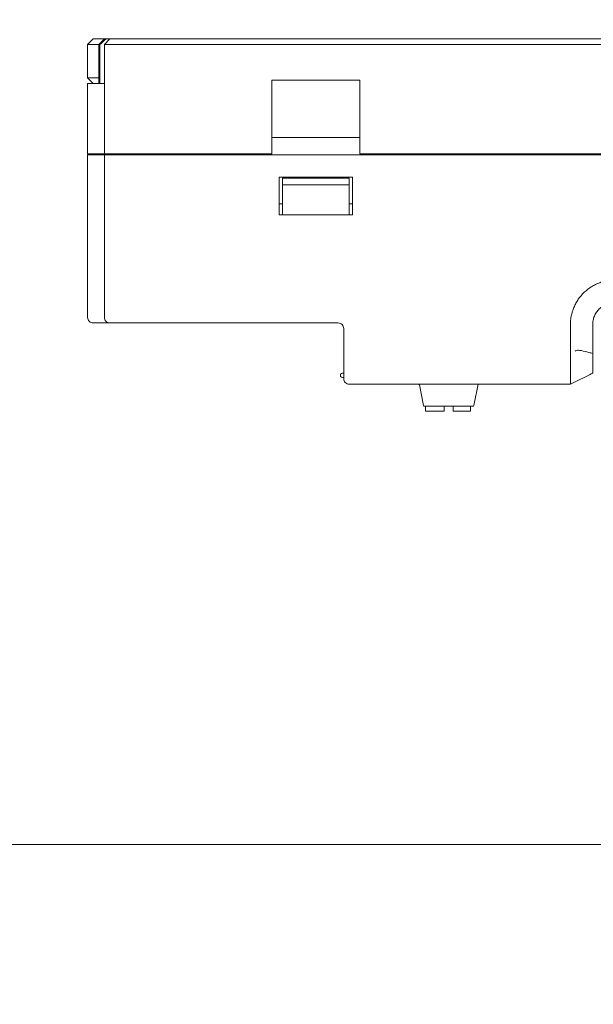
# Model space of a CAD drawing. Header units: millimetres. Extents: x -1114 to 1396, y -630 to 631.
# Tile 578 of 656: x 315 to 367, y 0 to 89. Entities that reach past the tile are written whole.
import ezdxf

# ---------------------------------------------------------------- set-up
doc = ezdxf.new("R2010")
doc.units = ezdxf.units.MM
doc.header["$MEASUREMENT"] = 0

msp = doc.modelspace()

# ---------------------------------------------------------------- linework, layer by layer
at = {"lineweight": 18}
for points, knots in [([(1038.9843, -629.7647), (1038.9843, -629.7647), (-1111.4882, -629.7647), (-1111.4882, -629.7647), (-1111.4882, -629.7647), (-1111.4882, -629.7647), (-1111.4882, 630.7883), (-1111.4882, 630.7883), (-1111.4882, 630.7883), (-1111.4882, 630.7883), (1038.9843, 630.7883), (1038.9843, 630.7883)], [0, 0, 0, 0, 0.3333333, 0.3333333, 0.3333333, 0.3333333, 0.6666667, 0.6666667, 0.6666667, 0.6666667, 1, 1, 1, 1]), ([(322.759, 86.9255), (322.7109, 86.8854), (322.6633, 86.8447), (322.616, 86.8036), (322.616, 86.8036), (322.5688, 86.7625), (322.5219, 86.7209), (322.4752, 86.6791), (322.4752, 86.6791), (322.382, 86.5955), (322.2897, 86.5108), (322.1979, 86.4255)], [0, 0, 0, 0, 0.3333333, 0.3333333, 0.3333333, 0.3333333, 0.6666667, 0.6666667, 0.6666667, 0.6666667, 1, 1, 1, 1]), ([(364.5334, 62.0283), (364.5596, 62.1653), (364.5928, 62.2997), (364.6327, 62.4316), (364.6327, 62.4316), (364.6725, 62.5635), (364.7191, 62.6929), (364.7723, 62.8199), (364.7723, 62.8199), (364.8255, 62.9468), (364.8852, 63.0712), (364.9518, 63.1932), (364.9518, 63.1932), (364.985, 63.2541), (365.0201, 63.3146), (365.0565, 63.3738), (365.0565, 63.3738), (365.0929, 63.4329), (365.1307, 63.4909), (365.1699, 63.5478), (365.1699, 63.5478), (365.3265, 63.7752), (365.5052, 63.9842), (365.706, 64.1748), (365.706, 64.1748), (365.7562, 64.2224), (365.8078, 64.2689), (365.8608, 64.3142), (365.8608, 64.3142), (365.9138, 64.3595), (365.9678, 64.4033), (366.0227, 64.4455), (366.0227, 64.4455), (366.1325, 64.5299), (366.2459, 64.6082), (366.363, 64.6804), (366.363, 64.6804), (366.48, 64.7527), (366.6007, 64.8189), (366.725, 64.8789), (366.725, 64.8789), (366.7872, 64.9089), (366.8503, 64.9374), (366.9144, 64.9643), (366.9144, 64.9643), (366.9784, 64.9911), (367.0436, 65.0164), (367.109, 65.0399), (367.109, 65.0399), (367.2398, 65.0868), (367.3721, 65.1266), (367.5057, 65.1595), (367.5057, 65.1595), (367.6394, 65.1924), (367.7744, 65.2184), (367.9108, 65.2377), (367.9108, 65.2377), (367.945, 65.2426), (367.9791, 65.247), (368.0134, 65.2509), (368.0134, 65.2509), (368.0477, 65.2548), (368.0821, 65.2581), (368.1167, 65.2609), (368.1167, 65.2609), (368.1857, 65.2664), (368.2552, 65.2699), (368.3249, 65.2721), (368.3249, 65.2721), (368.3946, 65.2744), (368.4644, 65.2753), (368.5341, 65.2759), (368.5341, 65.2759), (368.6039, 65.2765), (368.6736, 65.2766), (368.7433, 65.2765), (368.7433, 65.2765), (368.8131, 65.2764), (368.8828, 65.276), (368.9526, 65.2757), (368.9526, 65.2757), (369.0223, 65.2754), (369.092, 65.2752), (369.1618, 65.2751), (369.1618, 65.2751), (369.3013, 65.2748), (369.4407, 65.2749), (369.5802, 65.2749), (369.5802, 65.2749), (371.8118, 65.275), (374.0435, 65.2751), (376.2751, 65.2751), (376.2751, 65.2751), (380.7384, 65.2752), (385.2016, 65.2753), (389.6649, 65.2754)], [0, 0, 0, 0, 0.0416667, 0.0416667, 0.0416667, 0.0416667, 0.0833333, 0.0833333, 0.0833333, 0.0833333, 0.125, 0.125, 0.125, 0.125, 0.1666667, 0.1666667, 0.1666667, 0.1666667, 0.2083333, 0.2083333, 0.2083333, 0.2083333, 0.25, 0.25, 0.25, 0.25, 0.2916667, 0.2916667, 0.2916667, 0.2916667, 0.3333333, 0.3333333, 0.3333333, 0.3333333, 0.375, 0.375, 0.375, 0.375, 0.4166667, 0.4166667, 0.4166667, 0.4166667, 0.4583333, 0.4583333, 0.4583333, 0.4583333, 0.5, 0.5, 0.5, 0.5, 0.5416667, 0.5416667, 0.5416667, 0.5416667, 0.5833333, 0.5833333, 0.5833333, 0.5833333, 0.625, 0.625, 0.625, 0.625, 0.6666667, 0.6666667, 0.6666667, 0.6666667, 0.7083333, 0.7083333, 0.7083333, 0.7083333, 0.75, 0.75, 0.75, 0.75, 0.7916667, 0.7916667, 0.7916667, 0.7916667, 0.8333333, 0.8333333, 0.8333333, 0.8333333, 0.875, 0.875, 0.875, 0.875, 0.9166667, 0.9166667, 0.9166667, 0.9166667, 0.9583333, 0.9583333, 0.9583333, 0.9583333, 1, 1, 1, 1]), ([(366.4621, 61.2755), (366.4625, 61.3068), (366.4629, 61.338), (366.4643, 61.3692), (366.4643, 61.3692), (366.4658, 61.4035), (366.4683, 61.4378), (366.4717, 61.472), (366.4717, 61.472), (366.4782, 61.5368), (366.4877, 61.6013), (366.5004, 61.6652), (366.5004, 61.6652), (366.5259, 61.7937), (366.5642, 61.9199), (366.6143, 62.0409), (366.6143, 62.0409), (366.6393, 62.1012), (366.6672, 62.1602), (366.6979, 62.2178), (366.6979, 62.2178), (366.7286, 62.2752), (366.7621, 62.3312), (366.7983, 62.3854), (366.7983, 62.3854), (366.871, 62.4944), (366.9546, 62.5964), (367.0474, 62.6892), (367.0474, 62.6892), (367.1396, 62.7816), (367.2409, 62.8648), (367.3493, 62.9374), (367.3493, 62.9374), (367.4582, 63.0103), (367.5742, 63.0724), (367.6951, 63.1226), (367.6951, 63.1226), (367.7507, 63.1457), (367.8073, 63.1663), (367.8647, 63.1842), (367.8647, 63.1842), (367.9322, 63.2053), (368.0008, 63.2229), (368.0702, 63.2368), (368.0702, 63.2368), (368.1661, 63.256), (368.2635, 63.2683), (368.3611, 63.2728), (368.3611, 63.2728), (368.3947, 63.2743), (368.4284, 63.2749), (368.4621, 63.2755)], [0, 0, 0, 0, 0.0769231, 0.0769231, 0.0769231, 0.0769231, 0.1538462, 0.1538462, 0.1538462, 0.1538462, 0.2307692, 0.2307692, 0.2307692, 0.2307692, 0.3076923, 0.3076923, 0.3076923, 0.3076923, 0.3846154, 0.3846154, 0.3846154, 0.3846154, 0.4615385, 0.4615385, 0.4615385, 0.4615385, 0.5384615, 0.5384615, 0.5384615, 0.5384615, 0.6153846, 0.6153846, 0.6153846, 0.6153846, 0.6923077, 0.6923077, 0.6923077, 0.6923077, 0.7692308, 0.7692308, 0.7692308, 0.7692308, 0.8461538, 0.8461538, 0.8461538, 0.8461538, 0.9230769, 0.9230769, 0.9230769, 0.9230769, 1, 1, 1, 1]), ([(321.0923, 61.9255), (321.0923, 61.7946), (321.1462, 61.6645), (321.2388, 61.572), (321.2388, 61.572), (321.3313, 61.4794), (321.4614, 61.4255), (321.5923, 61.4255)], [0, 0, 0, 0, 0.5, 0.5, 0.5, 0.5, 1, 1, 1, 1]), ([(322.5923, 61.9255), (322.5923, 61.7929), (322.645, 61.6657), (322.7388, 61.572), (322.7388, 61.572), (322.8325, 61.4782), (322.9597, 61.4255), (323.0923, 61.4255)], [0, 0, 0, 0, 0.5, 0.5, 0.5, 0.5, 1, 1, 1, 1]), ([(364.4667, 60.0129), (364.4737, 60.3498), (364.4587, 60.6865), (364.4578, 61.0234), (364.4578, 61.0234), (364.4574, 61.1919), (364.4605, 61.3601), (364.4715, 61.5277), (364.4715, 61.5277), (364.4826, 61.6953), (364.5018, 61.8623), (364.5334, 62.0283)], [0, 0, 0, 0, 0.3333333, 0.3333333, 0.3333333, 0.3333333, 0.6666667, 0.6666667, 0.6666667, 0.6666667, 1, 1, 1, 1]), ([(344.0923, 60.9255), (344.0923, 61.0581), (344.0397, 61.1853), (343.9459, 61.2791), (343.9459, 61.2791), (343.8521, 61.3729), (343.7249, 61.4255), (343.5923, 61.4255)], [0, 0, 0, 0, 0.5, 0.5, 0.5, 0.5, 1, 1, 1, 1]), ([(344.0923, 60.9255), (344.0923, 61.0581), (344.0397, 61.1853), (343.9459, 61.2791), (343.9459, 61.2791), (343.8521, 61.3729), (343.7249, 61.4255), (343.5923, 61.4255)], [0, 0, 0, 0, 0.5, 0.5, 0.5, 0.5, 1, 1, 1, 1]), ([(366.4621, 60.658), (366.4621, 60.761), (366.4621, 60.8639), (366.4621, 60.9668), (366.4621, 60.9668), (366.4621, 61.0697), (366.4621, 61.1726), (366.4621, 61.2755)], [0, 0, 0, 0, 0.5, 0.5, 0.5, 0.5, 1, 1, 1, 1]), ([(366.4621, 59.2282), (366.4621, 59.4665), (366.4621, 59.7048), (366.4621, 59.9431), (366.4621, 59.9431), (366.4621, 60.1814), (366.4621, 60.4197), (366.4621, 60.658)], [0, 0, 0, 0, 0.5, 0.5, 0.5, 0.5, 1, 1, 1, 1]), ([(364.4663, 59.0027), (364.4633, 59.1711), (364.4615, 59.3395), (364.4615, 59.5078), (364.4615, 59.5078), (364.4615, 59.6762), (364.4632, 59.8446), (364.4667, 60.0129)], [0, 0, 0, 0, 0.5, 0.5, 0.5, 0.5, 1, 1, 1, 1]), ([(366.4621, 58.5154), (366.4621, 58.5737), (366.4621, 58.6326), (366.4621, 58.6918), (366.4621, 58.6918), (366.4621, 58.7511), (366.4621, 58.8107), (366.4621, 58.8703), (366.4621, 58.8703), (366.4621, 58.9896), (366.4621, 59.1089), (366.4621, 59.2282)], [0, 0, 0, 0, 0.3333333, 0.3333333, 0.3333333, 0.3333333, 0.6666667, 0.6666667, 0.6666667, 0.6666667, 1, 1, 1, 1]), ([(364.466, 58.9255), (364.4619, 58.7588), (364.4613, 58.5945), (364.4617, 58.4324), (364.4617, 58.4324), (364.4619, 58.3513), (364.4624, 58.2708), (364.4628, 58.1909), (364.4628, 58.1909), (364.4632, 58.111), (364.4636, 58.0316), (364.4636, 57.9528), (364.4636, 57.9528), (364.4636, 57.9135), (364.4636, 57.8743), (364.4635, 57.8357), (364.4635, 57.8357), (364.4634, 57.7971), (364.4633, 57.7589), (364.4632, 57.7211), (364.4632, 57.7211), (364.463, 57.6455), (364.4627, 57.5716), (364.4624, 57.4993), (364.4624, 57.4993), (364.4619, 57.3547), (364.4615, 57.2166), (364.4616, 57.0852), (364.4616, 57.0852), (364.4616, 57.0688), (364.4616, 57.0525), (364.4616, 57.0363), (364.4616, 57.0363), (364.4617, 57.0201), (364.4617, 57.0041), (364.4617, 56.9883), (364.4617, 56.9883), (364.4618, 56.9566), (364.4619, 56.9256), (364.462, 56.8952), (364.462, 56.8952), (364.4621, 56.8344), (364.4624, 56.7762), (364.4626, 56.7204), (364.4626, 56.7204), (364.4631, 56.609), (364.4635, 56.5076), (364.463, 56.4165), (364.463, 56.4165), (364.4629, 56.3937), (364.4628, 56.3715), (364.4626, 56.3502), (364.4626, 56.3502), (364.4625, 56.3289), (364.4624, 56.3084), (364.4623, 56.2887), (364.4623, 56.2887), (364.462, 56.2493), (364.4619, 56.213), (364.4619, 56.1798), (364.4619, 56.1798), (364.4619, 56.1134), (364.4625, 56.0595), (364.4645, 56.0183)], [0, 0, 0, 0, 0.0625, 0.0625, 0.0625, 0.0625, 0.125, 0.125, 0.125, 0.125, 0.1875, 0.1875, 0.1875, 0.1875, 0.25, 0.25, 0.25, 0.25, 0.3125, 0.3125, 0.3125, 0.3125, 0.375, 0.375, 0.375, 0.375, 0.4375, 0.4375, 0.4375, 0.4375, 0.5, 0.5, 0.5, 0.5, 0.5625, 0.5625, 0.5625, 0.5625, 0.625, 0.625, 0.625, 0.625, 0.6875, 0.6875, 0.6875, 0.6875, 0.75, 0.75, 0.75, 0.75, 0.8125, 0.8125, 0.8125, 0.8125, 0.875, 0.875, 0.875, 0.875, 0.9375, 0.9375, 0.9375, 0.9375, 1, 1, 1, 1]), ([(366.4621, 58.6877), (366.3455, 58.7191), (366.2288, 58.7502), (366.112, 58.7805), (366.112, 58.7805), (365.8895, 58.8384), (365.6668, 58.8959), (365.4415, 58.9389), (365.4415, 58.9389), (365.3289, 58.9604), (365.2151, 58.9808), (365.1008, 58.9765), (365.1008, 58.9765), (365.0436, 58.9743), (364.985, 58.9651), (364.935, 58.9332), (364.935, 58.9332), (364.9201, 58.9237), (364.9068, 58.9111), (364.8935, 58.8984)], [0, 0, 0, 0, 0.2, 0.2, 0.2, 0.2, 0.4, 0.4, 0.4, 0.4, 0.6, 0.6, 0.6, 0.6, 0.8, 0.8, 0.8, 0.8, 1, 1, 1, 1]), ([(366.4621, 58.5154), (366.4621, 58.3981), (366.4621, 58.2845), (366.4621, 58.1746), (366.4621, 58.1746), (366.4621, 58.1196), (366.4621, 58.0656), (366.4621, 58.0126), (366.4621, 58.0126), (366.4621, 57.9861), (366.4621, 57.9598), (366.4621, 57.9338), (366.4621, 57.9338), (366.4621, 57.9077), (366.4621, 57.8819), (366.4621, 57.8565), (366.4621, 57.8565), (366.4621, 57.8057), (366.4621, 57.7566), (366.4621, 57.709), (366.4621, 57.709), (366.4621, 57.6853), (366.4621, 57.6619), (366.4621, 57.639), (366.4621, 57.639), (366.4621, 57.616), (366.4621, 57.5935), (366.4621, 57.5715), (366.4621, 57.5715), (366.4621, 57.4835), (366.4621, 57.4038), (366.4621, 57.3322), (366.4621, 57.3322), (366.4621, 57.2963), (366.4621, 57.2625), (366.4621, 57.2307), (366.4621, 57.2307), (366.4621, 57.2148), (366.4621, 57.1995), (366.4621, 57.1846), (366.4621, 57.1846), (366.4621, 57.1698), (366.4621, 57.1555), (366.4621, 57.142), (366.4621, 57.142), (366.4621, 57.0876), (366.4621, 57.0432), (366.4621, 57.009), (366.4621, 57.009), (366.4621, 56.9919), (366.4621, 56.9777), (366.4621, 56.966), (366.4621, 56.966), (366.4621, 56.9602), (366.4621, 56.955), (366.4621, 56.9505), (366.4621, 56.9505), (366.4621, 56.9459), (366.4621, 56.942), (366.4621, 56.9387), (366.4621, 56.9387), (366.4621, 56.9325), (366.4621, 56.9282), (366.4621, 56.9257)], [0, 0, 0, 0, 0.0625, 0.0625, 0.0625, 0.0625, 0.125, 0.125, 0.125, 0.125, 0.1875, 0.1875, 0.1875, 0.1875, 0.25, 0.25, 0.25, 0.25, 0.3125, 0.3125, 0.3125, 0.3125, 0.375, 0.375, 0.375, 0.375, 0.4375, 0.4375, 0.4375, 0.4375, 0.5, 0.5, 0.5, 0.5, 0.5625, 0.5625, 0.5625, 0.5625, 0.625, 0.625, 0.625, 0.625, 0.6875, 0.6875, 0.6875, 0.6875, 0.75, 0.75, 0.75, 0.75, 0.8125, 0.8125, 0.8125, 0.8125, 0.875, 0.875, 0.875, 0.875, 0.9375, 0.9375, 0.9375, 0.9375, 1, 1, 1, 1]), ([(343.9923, 56.9255), (343.9209, 56.9255), (343.8549, 56.8874), (343.8191, 56.8255), (343.8191, 56.8255), (343.7834, 56.7637), (343.7834, 56.6874), (343.8191, 56.6255), (343.8191, 56.6255), (343.8549, 56.5637), (343.9209, 56.5255), (343.9923, 56.5255)], [0, 0, 0, 0, 0.3333333, 0.3333333, 0.3333333, 0.3333333, 0.6666667, 0.6666667, 0.6666667, 0.6666667, 1, 1, 1, 1]), ([(344.0923, 56.4255), (344.0923, 56.2929), (344.145, 56.1657), (344.2388, 56.072), (344.2388, 56.072), (344.3325, 55.9782), (344.4597, 55.9255), (344.5923, 55.9255)], [0, 0, 0, 0, 0.5, 0.5, 0.5, 0.5, 1, 1, 1, 1]), ([(364.4645, 56.0183), (364.4652, 56.0029), (364.4649, 55.9894), (364.4642, 55.9778), (364.4642, 55.9778), (364.4635, 55.9662), (364.4624, 55.9565), (364.4615, 55.9488), (364.4615, 55.9488), (364.4597, 55.9333), (364.4588, 55.9255), (364.465, 55.9255)], [0, 0, 0, 0, 0.3333333, 0.3333333, 0.3333333, 0.3333333, 0.6666667, 0.6666667, 0.6666667, 0.6666667, 1, 1, 1, 1])]:
    msp.add_open_spline(points, degree=3, knots=knots, dxfattribs=at)
for points in [[(321.5923, 86.9255), (321.5923, 86.9255), (321.0923, 86.4255), (321.0923, 86.4255)], [(321.5923, 86.9255), (321.5923, 86.9255), (322.5923, 86.9255), (322.5923, 86.9255)], [(322.5923, 86.9255), (322.5923, 86.9255), (322.0923, 86.4255), (322.0923, 86.4255)], [(322.5923, 86.4255), (322.5923, 86.4255), (323.0923, 86.9255), (323.0923, 86.9255)], [(322.5923, 86.9255), (322.5923, 86.9255), (322.759, 86.9255), (322.759, 86.9255)], [(323.0923, 86.9255), (323.0923, 86.9255), (322.5923, 86.4255), (322.5923, 86.4255)], [(322.759, 86.9255), (322.759, 86.9255), (323.0924, 86.9255), (323.0924, 86.9255)], [(323.0923, 86.9255), (323.0923, 86.9255), (326.5923, 86.9255), (326.5923, 86.9255)], [(326.5923, 86.9255), (326.5923, 86.9255), (482.5923, 86.9255), (482.5923, 86.9255)], [(321.0923, 83.4255), (321.0923, 83.4255), (321.0923, 86.4255), (321.0923, 86.4255)], [(321.0923, 86.4255), (321.0923, 86.4255), (322.0923, 86.4255), (322.0923, 86.4255)], [(322.0923, 86.4255), (322.0923, 86.4255), (322.1979, 86.4255), (322.1979, 86.4255)], [(322.0923, 82.9255), (322.0923, 82.9255), (322.0923, 86.4255), (322.0923, 86.4255)], [(322.1979, 82.9255), (322.1979, 82.9255), (322.1979, 86.4255), (322.1979, 86.4255)], [(322.5923, 76.6202), (322.5923, 76.6202), (322.5923, 86.4255), (322.5923, 86.4255)], [(326.5923, 86.4255), (326.5923, 86.4255), (322.5923, 86.4255), (322.5923, 86.4255)], [(322.5923, 76.6202), (322.5923, 76.6202), (322.5923, 86.4255), (322.5923, 86.4255)], [(482.5923, 86.4255), (482.5923, 86.4255), (326.5923, 86.4255), (326.5923, 86.4255)], [(321.5923, 82.9255), (321.5923, 82.9255), (321.0923, 83.4255), (321.0923, 83.4255)], [(321.0923, 83.4255), (321.0923, 83.4255), (322.0923, 83.4255), (322.0923, 83.4255)], [(337.6423, 76.6202), (337.6423, 76.6202), (337.6423, 83.2187), (337.6423, 83.2187)], [(345.5423, 83.2187), (345.5423, 83.2187), (337.6423, 83.2187), (337.6423, 83.2187)], [(345.5423, 83.2187), (345.5423, 83.2187), (345.5423, 76.6202), (345.5423, 76.6202)], [(321.0923, 76.6202), (321.0923, 76.6202), (321.0923, 82.9255), (321.0923, 82.9255)], [(321.0923, 82.9255), (321.0923, 82.9255), (321.7603, 82.9255), (321.7603, 82.9255)], [(321.0923, 76.6202), (321.0923, 76.6202), (321.0923, 82.9255), (321.0923, 82.9255)], [(321.7603, 82.9255), (321.7603, 82.9255), (321.9244, 82.9255), (321.9244, 82.9255)], [(321.9244, 82.9255), (321.9244, 82.9255), (322.5923, 82.9255), (322.5923, 82.9255)], [(345.5423, 78.0758), (345.5423, 78.0758), (337.6423, 78.0758), (337.6423, 78.0758)], [(321.0923, 76.6202), (321.0923, 76.6202), (321.7603, 76.6202), (321.7603, 76.6202)], [(321.0923, 61.9255), (321.0923, 61.9255), (321.0923, 76.5202), (321.0923, 76.5202)], [(321.0923, 76.5202), (321.0923, 76.5202), (321.7603, 76.5202), (321.7603, 76.5202)], [(321.0923, 76.5202), (321.0923, 71.6553), (321.0923, 66.7904), (321.0923, 61.9255)], [(321.7603, 76.6202), (321.7603, 76.6202), (321.9244, 76.6202), (321.9244, 76.6202)], [(321.7603, 76.5202), (321.7603, 76.5202), (321.9244, 76.5202), (321.9244, 76.5202)], [(321.9244, 76.6202), (321.9244, 76.6202), (322.5923, 76.6202), (322.5923, 76.6202)], [(322.5923, 76.5202), (322.5923, 76.5202), (321.9244, 76.5202), (321.9244, 76.5202)], [(322.5923, 76.6202), (322.5923, 76.6202), (326.5923, 76.6202), (326.5923, 76.6202)], [(322.5923, 61.9255), (322.5923, 61.9255), (322.5923, 76.5202), (322.5923, 76.5202)], [(322.5923, 76.5202), (322.5923, 76.5202), (322.5923, 61.9255), (322.5923, 61.9255)], [(322.5923, 76.5202), (322.5923, 76.5202), (326.5923, 76.5202), (326.5923, 76.5202)], [(322.8923, 76.6202), (322.8923, 76.6202), (322.8923, 76.5201), (322.8923, 76.5201)], [(324.3923, 76.6202), (324.3923, 76.6202), (324.3923, 76.5201), (324.3923, 76.5201)], [(324.3923, 76.6202), (324.3923, 76.6202), (324.3923, 76.5201), (324.3923, 76.5201)], [(337.6423, 76.6202), (337.6423, 76.6202), (326.5923, 76.6202), (326.5923, 76.6202)], [(482.5923, 76.5202), (482.5923, 76.5202), (326.5923, 76.5202), (326.5923, 76.5202)], [(402.6423, 76.6202), (402.6423, 76.6202), (345.5423, 76.6202), (345.5423, 76.6202)], [(338.2923, 71.1202), (338.2923, 71.1202), (338.2923, 74.5202), (338.2923, 74.5202)], [(338.2923, 74.5202), (338.2923, 74.5202), (344.8923, 74.5202), (344.8923, 74.5202)], [(338.5923, 74.4202), (338.5923, 74.4202), (344.5923, 74.4202), (344.5923, 74.4202)], [(338.5923, 73.8202), (338.5923, 73.8202), (338.5923, 74.4202), (338.5923, 74.4202)], [(344.5923, 74.4202), (344.5923, 74.4202), (344.5923, 73.8202), (344.5923, 73.8202)], [(344.8923, 74.5202), (344.8923, 74.5202), (344.8923, 71.1202), (344.8923, 71.1202)], [(338.5923, 73.8202), (338.5923, 73.8202), (338.5923, 71.7326), (338.5923, 71.7326)], [(344.5923, 73.8202), (344.5923, 73.8202), (338.5923, 73.8202), (338.5923, 73.8202)], [(344.5923, 71.7326), (344.5923, 71.7326), (344.5923, 73.8202), (344.5923, 73.8202)], [(338.2923, 72.1202), (338.2923, 72.1202), (338.5923, 72.1202), (338.5923, 72.1202)], [(338.5923, 71.1202), (338.5923, 71.1202), (338.5923, 71.7326), (338.5923, 71.7326)], [(344.5923, 72.1202), (344.5923, 72.1202), (344.8925, 72.1202), (344.8925, 72.1202)], [(344.5923, 71.7326), (344.5923, 71.7326), (344.5923, 71.1202), (344.5923, 71.1202)], [(344.8923, 71.1202), (344.8923, 71.1202), (338.2923, 71.1202), (338.2923, 71.1202)], [(321.5923, 61.4255), (321.5923, 61.4255), (322.0376, 61.4255), (322.0376, 61.4255)], [(322.0376, 61.4255), (322.0376, 61.4255), (322.1996, 61.4255), (322.1996, 61.4255)], [(322.2017, 61.4255), (322.2017, 61.4255), (322.0376, 61.4255), (322.0376, 61.4255)], [(323.0923, 61.4255), (323.0923, 61.4255), (322.2017, 61.4255), (322.2017, 61.4255)], [(323.0923, 61.4255), (323.0923, 61.4255), (326.5923, 61.4255), (326.5923, 61.4255)], [(343.5923, 61.4255), (343.5923, 61.4255), (326.5923, 61.4255), (326.5923, 61.4255)], [(343.5923, 61.4255), (343.5923, 61.4255), (326.5923, 61.4255), (326.5923, 61.4255)], [(344.0923, 58.9255), (344.0923, 58.9255), (344.0923, 60.9255), (344.0923, 60.9255)], [(344.0923, 58.9255), (344.0923, 58.9255), (344.0923, 60.9255), (344.0923, 60.9255)], [(344.0923, 56.4255), (344.0923, 56.4255), (344.0923, 58.9255), (344.0923, 58.9255)], [(364.466, 58.9255), (364.4667, 58.9513), (364.4667, 58.977), (364.4663, 59.0027)], [(344.0923, 56.9255), (344.0923, 56.9255), (343.9923, 56.9255), (343.9923, 56.9255)], [(364.4679, 55.9254), (364.4679, 55.9254), (366.4621, 56.9253), (366.4621, 56.9253)], [(366.1745, 56.793), (366.1745, 56.793), (366.3022, 56.8509), (366.3022, 56.8509)], [(366.3023, 56.8509), (366.3023, 56.8509), (366.4741, 56.9313), (366.4741, 56.9313)], [(366.4257, 56.9068), (366.4257, 56.9068), (366.4621, 56.9252), (366.4621, 56.9252)], [(366.4621, 56.9256), (366.4621, 56.9256), (366.4577, 56.9234), (366.4577, 56.9234)], [(344.0923, 56.5255), (344.0923, 56.5255), (343.9923, 56.5255), (343.9923, 56.5255)], [(363.4692, 55.9255), (363.4692, 55.9255), (344.5923, 55.9255), (344.5923, 55.9255)], [(344.5923, 55.9255), (344.5923, 55.9255), (363.4692, 55.9255), (363.4692, 55.9255)], [(350.8965, 55.8665), (350.8918, 55.8899), (350.879, 55.9108), (350.8603, 55.9255)], [(350.8965, 55.8665), (350.8965, 55.8665), (351.2644, 54.0273), (351.2644, 54.0273)], [(355.7965, 54.0273), (355.7965, 54.0273), (356.1756, 55.9228), (356.1756, 55.9228)], [(356.2006, 55.9255), (356.1819, 55.9108), (356.169, 55.8899), (356.1644, 55.8665)], [(356.1756, 55.9228), (356.1756, 55.9228), (356.1763, 55.9255), (356.1763, 55.9255)], [(364.465, 55.9255), (364.465, 55.9255), (363.4692, 55.9255), (363.4692, 55.9255)], [(364.465, 55.9255), (364.465, 55.9255), (363.4692, 55.9255), (363.4692, 55.9255)], [(364.4623, 55.9255), (364.4623, 55.9255), (364.4651, 55.9269), (364.4651, 55.9269)], [(364.4644, 55.9255), (364.4644, 55.9255), (364.4635, 55.9251), (364.4635, 55.9251)], [(364.4682, 55.9255), (364.4682, 55.9255), (364.465, 55.9255), (364.465, 55.9255)], [(351.2644, 54.0273), (351.2737, 53.9806), (351.3147, 53.9469), (351.3624, 53.9469)], [(355.6985, 53.9469), (355.6985, 53.9469), (351.3624, 53.9469), (351.3624, 53.9469)], [(351.4317, 53.4969), (351.4317, 53.4969), (351.4317, 53.9469), (351.4317, 53.9469)], [(353.1317, 53.9469), (353.1317, 53.9469), (353.1317, 53.4969), (353.1317, 53.4969)], [(353.9317, 53.4969), (353.9317, 53.4969), (353.9317, 53.9469), (353.9317, 53.9469)], [(355.4817, 53.9469), (355.4817, 53.9469), (355.4817, 53.4969), (355.4817, 53.4969)], [(355.6985, 53.9469), (355.7461, 53.9469), (355.7872, 53.9806), (355.7965, 54.0273)], [(353.1317, 53.4969), (353.1317, 53.4969), (351.4317, 53.4969), (351.4317, 53.4969)], [(355.4817, 53.4969), (355.4817, 53.4969), (353.9317, 53.4969), (353.9317, 53.4969)], [(-1112.4766, 14.5991), (-1112.4766, 14.5991), (1037.9959, 14.5991), (1037.9959, 14.5991)]]:
    msp.add_open_spline(points, degree=3, dxfattribs=at)

doc.saveas('drawing.dxf')
